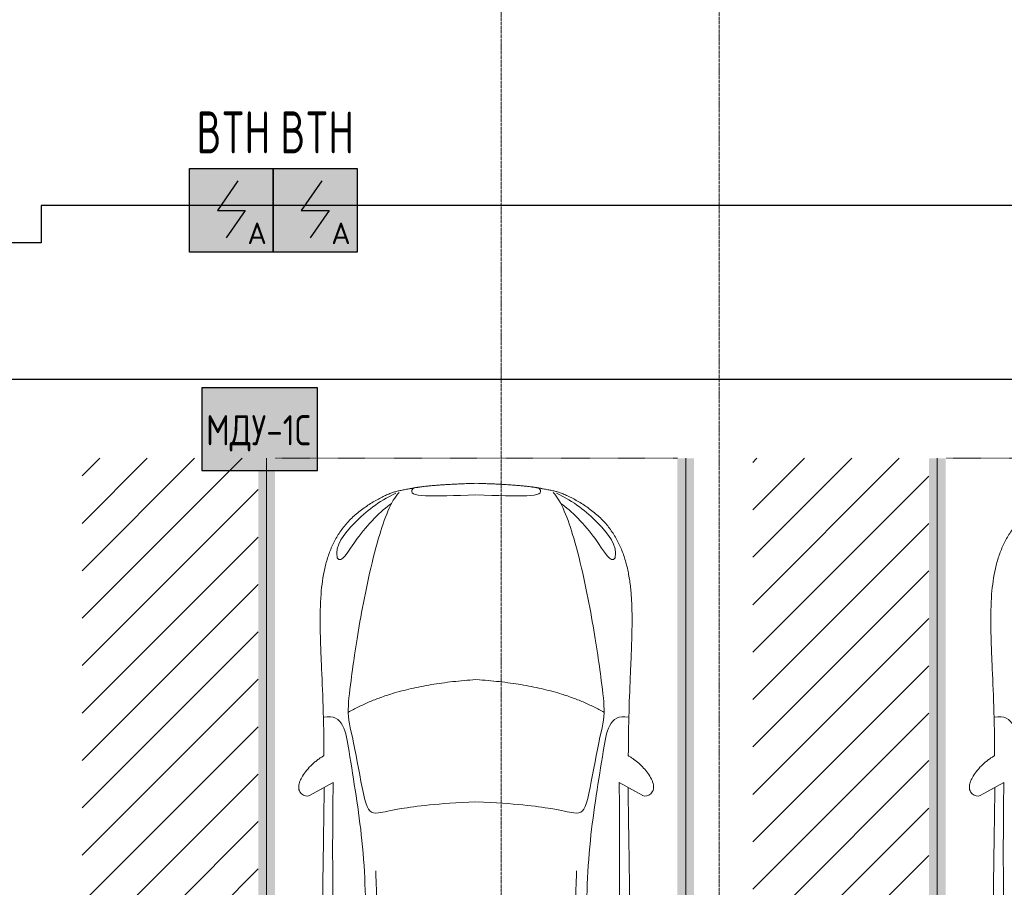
# Model space of a CAD drawing. Header units: millimetres. Extents: x -135639 to 224623, y -383017 to -59102.
# Tile 301 of 494: x 50141 to 56013, y -140830 to -135655. Entities that reach past the tile are written whole.
import ezdxf
from ezdxf.enums import TextEntityAlignment as Align

# ---------------------------------------------------------------- set-up
doc = ezdxf.new("R2010")
doc.units = ezdxf.units.MM
for name, pattern in [('CONTINOUS', [0]), ('Линия сетки', [25, 20, -2.5, 0, -2.5]), ('Невидимые', [5, 3, -2]), ('Штрих_3_3_', [6, 3, -3])]:
    doc.linetypes.add(name, pattern=pattern)
for name, color, linetype, lineweight in [('A-000-M_MASS', 7, 'Continuous', 18), ('C-953-M_PARKING', 7, 'Continuous', 18), ('C-953-MH_PARKING', 7, 'Невидимые', 18), ('Z-030-M_GRID', 7, 'Continuous', 9), ('Арматура воздуховодов', 7, 'Continuous', 18), ('ОС', 5, 'Continuous', 25), ('ПС', 7, 'Continuous', 40), ('СС-011-ПОЖ-СИГНАЛИЗАЦИЯ', 1, 'Continuous', 30)]:
    doc.layers.add(name, color=color, linetype=linetype, lineweight=lineweight)
doc.layers.add('ССПС', color=5, linetype='Continuous')
doc.styles.add('1111', font='isocpeur.ttf')

# ---------------------------------------------------------------- blocks, each defined once
blk = doc.blocks.new('A_PAR_Parking - M_MGN-V10-B1_-7_650_')
at = {"layer": 'C-953-M_PARKING', "lineweight": 9, "true_color": 0xcddce3}
h = blk.add_hatch(dxfattribs=at)
h.set_pattern_fill('FP_4', color=254, style=0, pattern_type=2)
h.set_pattern_definition([(225, (61000, 51900), (141.42136, -141.42136), [])])
h.paths.add_polyline_path([(-1250, 3350), (-1250, 2700), (1300, 2700), (1300, -2650), (2350, -2650), (2350, 3350), (-918, 3350)])
at = {"layer": 'C-953-M_PARKING', "true_color": 0xf7f9fb}
blk.add_hatch(color=7, dxfattribs=at).paths.add_polyline_path([(-918, 2700), (-1300, 2700), (-1300, 850), (-1250, 850), (-1250, 50), (-1300, 50), (-1300, -2650), (-1200, -2650), (-1200, 2600), (1200, 2600), (1200, -2650), (1300, -2650), (1300, 2700), (965, 2700)])
at = {"layer": 'A-000-M_MASS', "color": 253, "true_color": 0xaaaaaa}
for p, q in [((-853.2, -716.7), (-993.1, -639.1)), ((-906.1, -687.4), (-993.1, -639.1)), ((853.2, -716.7), (993.1, -639.1)), ((993.1, -639.1), (906.1, -687.4))]:
    blk.add_line(p, q, dxfattribs=at)
for centre, start, end in [((-1010.2, -677.7), 66.06953, 136.58163), ((1010.2, -677.7), 43.41837, 113.93047)]:
    blk.add_arc(centre, 42.2, start, end, dxfattribs=at)
for points, knots in [([(0, 2003.8), (-45, 2003.7), (-131.8, 2001.4), (-251.9, 1990.7), (-361.8, 1973.6), (-494.8, 1942.4), (-606.8, 1899.6), (-686.2, 1853.3), (-726.1, 1824.5), (-753.4, 1801.8), (-773.8, 1781.9), (-788.8, 1765.5), (-799.4, 1753.1), (-809.5, 1740.4), (-818.9, 1727.5), (-827.7, 1714.4), (-836.1, 1701.2), (-843.9, 1687.9), (-851.2, 1674.4), (-857.9, 1660.8), (-864.3, 1647.2), (-870.2, 1633.6), (-875.7, 1619.8), (-880.7, 1606), (-885.4, 1592.2), (-889.8, 1578.4), (-893.7, 1564.6), (-897.4, 1550.8), (-900.7, 1537.2), (-903.9, 1523.6), (-906.6, 1510.1), (-909.2, 1496.6), (-911.6, 1483.4), (-913.8, 1470.2), (-915.7, 1457.2), (-917.5, 1444.4), (-919.2, 1431.8), (-920.9, 1419.4), (-922.8, 1403.2), (-925.1, 1383.5), (-927.6, 1360.8), (-929.8, 1338.8), (-931.7, 1317.6), (-934, 1290), (-936.3, 1256.7), (-938.2, 1217.6), (-939.4, 1178.6), (-940, 1138.8), (-940, 1097.3), (-939.6, 1053.4), (-938.7, 1006.6), (-937.5, 956.3), (-936, 902.1), (-934.3, 843.5), (-932.5, 780), (-929.8, 688.2), (-926.5, 558.6), (-922.7, 375.9), (-918.9, 163.4), (-914.9, -81.7), (-911.4, -315.4), (-908.5, -521.3), (-906.9, -630.9), (-906.1, -687.4)], [0, 0, 0, 0, 0.02381, 0.047619, 0.071429, 0.095238, 0.142857, 0.166667, 0.178571, 0.190476, 0.202381, 0.208333, 0.214286, 0.220238, 0.22619, 0.232143, 0.238095, 0.244048, 0.25, 0.255952, 0.261905, 0.267857, 0.27381, 0.279762, 0.285714, 0.291667, 0.297619, 0.303571, 0.309524, 0.315476, 0.321429, 0.327381, 0.333333, 0.339286, 0.345238, 0.35119, 0.357143, 0.363095, 0.369048, 0.380952, 0.392857, 0.404762, 0.416667, 0.428571, 0.452381, 0.47619, 0.5, 0.52381, 0.547619, 0.571429, 0.595238, 0.619048, 0.642857, 0.666667, 0.690476, 0.714286, 0.761905, 0.809524, 0.857143, 0.904762, 0.952381, 0.97619, 1, 1, 1, 1]), ([(906.1, -687.4), (906.9, -630.9), (908.5, -521.3), (910.7, -366.9), (912.8, -221.9), (915.6, -40.8), (918.9, 163.4), (922.7, 375.9), (926.5, 558.6), (929.8, 688.2), (932.5, 780), (935, 864.7), (937.7, 958.2), (939.4, 1038.8), (940, 1097.3), (940, 1138.8), (939.4, 1178.6), (938.2, 1217.6), (936.6, 1250.1), (934.9, 1276.7), (932.9, 1303.6), (930.5, 1331.5), (927.6, 1360.8), (925.1, 1383.5), (922.8, 1403.2), (920.9, 1419.4), (919.2, 1431.8), (917.5, 1444.4), (915.7, 1457.2), (913.8, 1470.2), (911.6, 1483.4), (909.2, 1496.6), (906.6, 1510.1), (903.9, 1523.6), (900.7, 1537.2), (897.4, 1550.8), (893.7, 1564.6), (889.8, 1578.4), (885.4, 1592.2), (880.7, 1606), (875.7, 1619.8), (870.2, 1633.6), (864.3, 1647.2), (857.9, 1660.8), (851.2, 1674.4), (843.9, 1687.9), (836.1, 1701.2), (827.7, 1714.4), (818.9, 1727.5), (809.5, 1740.4), (799.4, 1753.1), (788.8, 1765.5), (773.8, 1781.9), (753.4, 1801.8), (726.1, 1824.5), (686.2, 1853.3), (629.5, 1886.4), (550.8, 1921), (461.5, 1950.2), (361.8, 1973.6), (251.9, 1990.7), (131.8, 2001.4), (45, 2003.7), (0, 2003.8)], [0, 0, 0, 0, 0.02381, 0.047619, 0.071429, 0.095238, 0.142857, 0.190476, 0.238095, 0.285714, 0.309524, 0.333333, 0.380952, 0.428571, 0.452381, 0.47619, 0.5, 0.52381, 0.547619, 0.559524, 0.571429, 0.595238, 0.607143, 0.619048, 0.630952, 0.636905, 0.642857, 0.64881, 0.654762, 0.660714, 0.666667, 0.672619, 0.678571, 0.684524, 0.690476, 0.696429, 0.702381, 0.708333, 0.714286, 0.720238, 0.72619, 0.732143, 0.738095, 0.744048, 0.75, 0.755952, 0.761905, 0.767857, 0.77381, 0.779762, 0.785714, 0.791667, 0.797619, 0.809524, 0.821429, 0.833333, 0.857143, 0.880952, 0.904762, 0.928571, 0.952381, 0.97619, 1, 1, 1, 1]), ([(-908.3, -1105.9), (-792, -1130), (-753.2, -859.4), (-662.6, -332.1), (-655.4, 196.5), (-660.5, 684.2), (-662.6, 1068.4), (-763.9, 1442.7), (-816.5, 1156.9), (-841.5, 605.2), (-856.7, 17.5), (-856.5, -453.9), (-853.2, -716.7)], [0, 0, 0, 0, 1.013953, 2.476159, 4.172855, 5.704608, 7.082231, 8.244161, 9.589947, 11.154659, 12.917121, 14.362976, 14.362976, 14.362976, 14.362976]), ([(908.3, -1105.9), (792, -1130), (753.2, -859.4), (662.6, -332.1), (655.4, 196.5), (660.5, 684.2), (662.6, 1068.4), (763.9, 1442.7), (816.5, 1156.9), (841.5, 605.2), (856.7, 17.5), (856.5, -453.9), (853.2, -716.7)], [0, 0, 0, 0, 1.013953, 2.476159, 4.172855, 5.704608, 7.082231, 8.244161, 9.589947, 11.154659, 12.917121, 14.362976, 14.362976, 14.362976, 14.362976]), ([(-459.4, -2446), (-507.5, -2397.9), (-600.9, -2146.6), (-695.8, -1683.9), (-743.6, -1354.1), (-774.1, -1106.3), (-734.1, -996.4), (-659.8, -552.2), (-618, -522.3), (-447.3, -564.9), (-233.6, -590.3), (-1.9, -601.6)], [0, 0, 0, 0, 0.884172, 2.058368, 3.212407, 3.977765, 4.871213, 5.547774, 6.288901, 6.772879, 7.454401, 7.454401, 7.454401, 7.454401]), ([(459.4, -2446), (507.5, -2397.9), (600.9, -2146.6), (695.8, -1683.9), (743.6, -1354.1), (774.1, -1106.3), (734.1, -996.4), (659.8, -552.2), (618, -522.3), (447.3, -564.9), (233.6, -590.3), (1.9, -601.6)], [0, 0, 0, 0, 0.884172, 2.058368, 3.212407, 3.977765, 4.871213, 5.547774, 6.288901, 6.772879, 7.454401, 7.454401, 7.454401, 7.454401]), ([(-1040.9, -648.7), (-1044.8, -652.2), (-1049.7, -657.8), (-1054.1, -666.1), (-1056.4, -672.8), (-1057.9, -679.9), (-1058.6, -689.7), (-1057.4, -702.8), (-1052.9, -719.4), (-1043.2, -742.4), (-1025.9, -770.7), (-999.5, -802.9), (-970.5, -831.6), (-944.5, -852.7), (-923.4, -867.2), (-912.9, -873.5), (-907.6, -876.4)], [0, 0, 0, 0, 0.066667, 0.1, 0.133333, 0.166667, 0.2, 0.266667, 0.333333, 0.4, 0.533333, 0.65, 0.766667, 0.883333, 0.941667, 1, 1, 1, 1]), ([(907.6, -876.4), (913.6, -873), (925.6, -865.8), (943.7, -853.1), (961.5, -838.8), (984.6, -818.2), (1011.1, -789.9), (1035.9, -755.8), (1052.2, -723.5), (1057.8, -701.7), (1058.4, -688.2), (1058, -681.7), (1057.1, -675.4), (1055.3, -669.5), (1052.9, -663.7), (1048.7, -656.6), (1044.3, -651.7), (1040.9, -648.7)], [0, 0, 0, 0, 0.066667, 0.133333, 0.2, 0.266667, 0.4, 0.533333, 0.65, 0.766667, 0.795833, 0.825, 0.854167, 0.883333, 0.9125, 0.941667, 1, 1, 1, 1]), ([(-907.6, -876.4), (-907.6, -970.2), (-910.8, -1145), (-918.8, -1336.6), (-924.8, -1476.4), (-927.8, -1558.8), (-929.3, -1621.9), (-929.8, -1660.3), (-929.9, -1690.3), (-929.8, -1712.5), (-929.5, -1734.4), (-929, -1756), (-928.2, -1777.3), (-926.9, -1805.3), (-924.7, -1839.6), (-921, -1879.7), (-916.1, -1918.7), (-909.8, -1956.8), (-902.2, -1993.9), (-893.1, -2030.1), (-882.3, -2065.3), (-869.9, -2099.5), (-855.6, -2132.7), (-839.5, -2164.7), (-821.4, -2195.7), (-801.3, -2225.4), (-771.5, -2263.5), (-728.6, -2307.9), (-667.7, -2355.8), (-604, -2396.4), (-554, -2422.5), (-519.1, -2437.8), (-496.1, -2446.4), (-474.3, -2452.9), (-452.2, -2458.2), (-432, -2462.2), (-414, -2465.5), (-401.8, -2467.8), (-391.4, -2469.7), (-383.1, -2471.3), (-375.8, -2472.6), (-369.6, -2473.7), (-364.7, -2474.5), (-359.6, -2475.4), (-354.3, -2476.2), (-348.8, -2477.1), (-342.9, -2477.9), (-336.8, -2478.8), (-328.3, -2480), (-317.9, -2481.3), (-305.4, -2482.8), (-293.3, -2484.2), (-280.2, -2485.5), (-266.2, -2486.8), (-251.1, -2488.2), (-234.9, -2489.5), (-217.6, -2490.8), (-199, -2492.1), (-179.2, -2493.3), (-158.1, -2494.6), (-135.4, -2495.8), (-111.4, -2496.9), (-85.9, -2498), (-49.5, -2499.5), (-19.9, -2500.5), (0.9, -2501.1)], [0, 0, 0, 0, 0.081633, 0.163265, 0.204082, 0.244898, 0.265306, 0.285714, 0.295918, 0.306122, 0.316327, 0.326531, 0.336735, 0.346939, 0.367347, 0.387755, 0.408163, 0.428571, 0.44898, 0.469388, 0.489796, 0.510204, 0.530612, 0.55102, 0.571429, 0.591837, 0.612245, 0.653061, 0.693878, 0.734694, 0.77551, 0.795918, 0.816327, 0.836735, 0.857143, 0.877551, 0.887755, 0.897959, 0.903061, 0.908163, 0.913265, 0.915816, 0.918367, 0.920918, 0.923469, 0.92602, 0.928571, 0.931122, 0.933673, 0.938776, 0.942602, 0.946429, 0.950255, 0.954082, 0.957908, 0.961735, 0.965561, 0.969388, 0.973214, 0.977041, 0.980867, 0.984694, 0.98852, 0.992347, 1, 1, 1, 1]), ([(0.9, -2501.1), (14.8, -2500.7), (41.6, -2499.8), (79, -2498.3), (107.6, -2497.1), (129.2, -2496), (144.8, -2495.2), (159.7, -2494.4), (173.9, -2493.6), (187.6, -2492.8), (205, -2491.6), (221.3, -2490.5), (236.5, -2489.3), (247.5, -2488.4), (257.9, -2487.5), (267.8, -2486.6), (277.2, -2485.7), (289.3, -2484.5), (303.2, -2483), (315.9, -2481.5), (325.4, -2480.3), (332.1, -2479.4), (338.4, -2478.5), (344.6, -2477.7), (350.4, -2476.8), (357.8, -2475.6), (364.7, -2474.5), (371.2, -2473.4), (377.4, -2472.3), (384.7, -2471), (393, -2469.4), (403.4, -2467.5), (415.6, -2465.2), (429.1, -2462.7), (441.7, -2460.2), (453.5, -2457.8), (464.8, -2455.2), (475.8, -2452.4), (486.8, -2449.3), (501.5, -2444.6), (520.6, -2437.4), (546.8, -2425.9), (575.5, -2411.6), (605.9, -2394.8), (637.3, -2375.6), (679.2, -2347.3), (729.9, -2307.4), (781.3, -2254), (823.6, -2195.7), (857.7, -2132.6), (884.2, -2065.2), (910.5, -1970), (929.2, -1835.4), (931.7, -1681.2), (927.8, -1538.8), (921.6, -1386.8), (911.9, -1176.7), (907.6, -981.8), (907.6, -876.4)], [0, 0, 0, 0, 0.005102, 0.010204, 0.015306, 0.017857, 0.020408, 0.022959, 0.02551, 0.028061, 0.030612, 0.035714, 0.038265, 0.040816, 0.043367, 0.045918, 0.048469, 0.05102, 0.056122, 0.061224, 0.063776, 0.066327, 0.068878, 0.071429, 0.07398, 0.076531, 0.081633, 0.084184, 0.086735, 0.091837, 0.096939, 0.102041, 0.112245, 0.122449, 0.132653, 0.142857, 0.153061, 0.163265, 0.173469, 0.183673, 0.204082, 0.22449, 0.244898, 0.265306, 0.285714, 0.306122, 0.346939, 0.387755, 0.428571, 0.469388, 0.510204, 0.55102, 0.632653, 0.72449, 0.770408, 0.816327, 0.908163, 1, 1, 1, 1]), ([(-828.4, -2057), (-802.6, -2015.7), (-728.3, -2173.2), (-566.1, -2339.3), (-504.9, -2380.6)], [0, 0, 0, 0, 0.497572, 1.022643, 1.022643, 1.022643, 1.022643]), ([(828.4, -2057), (802.6, -2015.7), (728.3, -2173.2), (566.1, -2339.3), (504.9, -2380.6)], [0, 0, 0, 0, 0.497572, 1.022643, 1.022643, 1.022643, 1.022643]), ([(-479.6, -2441.4), (-586, -2391.8), (-718.7, -2282.7), (-847.3, -2127.6), (-828.4, -2057)], [0, 0, 0, 0, 0.53668, 1.024735, 1.024735, 1.024735, 1.024735]), ([(479.6, -2441.4), (586, -2391.8), (718.7, -2282.7), (847.3, -2127.6), (828.4, -2057)], [0, 0, 0, 0, 0.53668, 1.024735, 1.024735, 1.024735, 1.024735])]:
    blk.add_open_spline(points, degree=3, knots=knots, dxfattribs=at)
for points, degree in [([(-599.3, -190.1), (-592, -24.4), (-575.2, 588.2), (-560, 1389.4)], 3), ([(599.3, -190.1), (592, -24.4), (575.2, 588.2), (560, 1389.4)], 3), ([(-1.9, -1329.8), (-478.1, -1299.2), (-761.9, -1135.3)], 2), ([(1.9, -1329.8), (478.1, -1299.2), (761.9, -1135.3)], 2), ([(-376.2, -2469.9), (-425, -2411.7), (-256.6, -2425), (-1.9, -2431.6)], 3), ([(376.2, -2469.9), (425, -2411.7), (256.6, -2425), (1.9, -2431.6)], 3)]:
    blk.add_open_spline(points, degree=degree, dxfattribs=at)
at = {"layer": 'C-953-M_PARKING', "color": 253, "true_color": 0xaaaaaa}
for p, q in [((-1250, 2650), (-1250, -2650)), ((1250, -2650), (1250, 2650))]:
    blk.add_line(p, q, dxfattribs=at)
at = {"layer": 'C-953-MH_PARKING', "color": 253, "linetype": 'Штрих_3_3_', "true_color": 0xaaaaaa}
blk.add_line((-1200, -2650), (1200, -2650), dxfattribs=at)
blk = doc.blocks.new('A_PAR_Parking - M_MGN-V50-B1_-7_650_')
at = {"layer": 'C-953-M_PARKING', "lineweight": 9, "true_color": 0xcddce3}
h = blk.add_hatch(dxfattribs=at)
h.set_pattern_fill('FP_9', color=254, style=0, pattern_type=2)
h.set_pattern_definition([(225, (65000, 51900), (141.42136, -141.42136), [])])
h.paths.add_polyline_path([(257.5, 3350), (-1250, 3350), (-1250, 2700), (1300, 2700), (1300, -2650), (2350, -2650), (2350, 3350), (500, 3350)])
at = {"layer": 'C-953-M_PARKING', "true_color": 0xf7f9fb}
blk.add_hatch(color=7, dxfattribs=at).paths.add_polyline_path([(-1300, 2700), (-1300, -2650), (-1200, -2650), (-1200, 2600), (1200, 2600), (1200, -2650), (1300, -2650), (1300, 2700), (-684.1, 2700)])
at = {"layer": 'A-000-M_MASS', "color": 253, "true_color": 0xaaaaaa}
for p, q in [((853.2, -716.7), (993.1, -639.1)), ((993.1, -639.1), (906.1, -687.4))]:
    blk.add_line(p, q, dxfattribs=at)
blk.add_arc((1010.2, -677.7), 42.2, 43.41837, 113.93047, dxfattribs=at)
for points, knots in [([(906.1, -687.4), (906.9, -630.9), (908.5, -521.3), (910.7, -366.9), (912.8, -221.9), (915.6, -40.8), (918.9, 163.4), (922.7, 375.9), (926.5, 558.6), (929.8, 688.2), (932.5, 780), (935, 864.7), (937.7, 958.2), (939.4, 1038.8), (940, 1097.3), (940, 1138.8), (939.4, 1178.6), (938.2, 1217.6), (936.6, 1250.1), (934.9, 1276.7), (932.9, 1303.6), (930.5, 1331.5), (927.6, 1360.8), (925.1, 1383.5), (922.8, 1403.2), (920.9, 1419.4), (919.2, 1431.8), (917.5, 1444.4), (915.7, 1457.2), (913.8, 1470.2), (911.6, 1483.4), (909.2, 1496.6), (906.6, 1510.1), (903.9, 1523.6), (900.7, 1537.2), (897.4, 1550.8), (893.7, 1564.6), (889.8, 1578.4), (885.4, 1592.2), (880.7, 1606), (875.7, 1619.8), (870.2, 1633.6), (864.3, 1647.2), (857.9, 1660.8), (851.2, 1674.4), (843.9, 1687.9), (836.1, 1701.2), (827.7, 1714.4), (818.9, 1727.5), (809.5, 1740.4), (799.4, 1753.1), (788.8, 1765.5), (773.8, 1781.9), (753.4, 1801.8), (726.1, 1824.5), (686.2, 1853.3), (629.5, 1886.4), (550.8, 1921), (461.5, 1950.2), (361.8, 1973.6), (251.9, 1990.7), (131.8, 2001.4), (45, 2003.7), (0, 2003.8)], [0, 0, 0, 0, 0.02381, 0.047619, 0.071429, 0.095238, 0.142857, 0.190476, 0.238095, 0.285714, 0.309524, 0.333333, 0.380952, 0.428571, 0.452381, 0.47619, 0.5, 0.52381, 0.547619, 0.559524, 0.571429, 0.595238, 0.607143, 0.619048, 0.630952, 0.636905, 0.642857, 0.64881, 0.654762, 0.660714, 0.666667, 0.672619, 0.678571, 0.684524, 0.690476, 0.696429, 0.702381, 0.708333, 0.714286, 0.720238, 0.72619, 0.732143, 0.738095, 0.744048, 0.75, 0.755952, 0.761905, 0.767857, 0.77381, 0.779762, 0.785714, 0.791667, 0.797619, 0.809524, 0.821429, 0.833333, 0.857143, 0.880952, 0.904762, 0.928571, 0.952381, 0.97619, 1, 1, 1, 1]), ([(908.3, -1105.9), (792, -1130), (753.2, -859.4), (662.6, -332.1), (655.4, 196.5), (660.5, 684.2), (662.6, 1068.4), (763.9, 1442.7), (816.5, 1156.9), (841.5, 605.2), (856.7, 17.5), (856.5, -453.9), (853.2, -716.7)], [0, 0, 0, 0, 1.013953, 2.476159, 4.172855, 5.704608, 7.082231, 8.244161, 9.589947, 11.154659, 12.917121, 14.362976, 14.362976, 14.362976, 14.362976]), ([(907.6, -876.4), (913.6, -873), (925.6, -865.8), (943.7, -853.1), (961.5, -838.8), (984.6, -818.2), (1011.1, -789.9), (1035.9, -755.8), (1052.2, -723.5), (1057.8, -701.7), (1058.4, -688.2), (1058, -681.7), (1057.1, -675.4), (1055.3, -669.5), (1052.9, -663.7), (1048.7, -656.6), (1044.3, -651.7), (1040.9, -648.7)], [0, 0, 0, 0, 0.066667, 0.133333, 0.2, 0.266667, 0.4, 0.533333, 0.65, 0.766667, 0.795833, 0.825, 0.854167, 0.883333, 0.9125, 0.941667, 1, 1, 1, 1]), ([(0.9, -2501.1), (14.8, -2500.7), (41.6, -2499.8), (79, -2498.3), (107.6, -2497.1), (129.2, -2496), (144.8, -2495.2), (159.7, -2494.4), (173.9, -2493.6), (187.6, -2492.8), (205, -2491.6), (221.3, -2490.5), (236.5, -2489.3), (247.5, -2488.4), (257.9, -2487.5), (267.8, -2486.6), (277.2, -2485.7), (289.3, -2484.5), (303.2, -2483), (315.9, -2481.5), (325.4, -2480.3), (332.1, -2479.4), (338.4, -2478.5), (344.6, -2477.7), (350.4, -2476.8), (357.8, -2475.6), (364.7, -2474.5), (371.2, -2473.4), (377.4, -2472.3), (384.7, -2471), (393, -2469.4), (403.4, -2467.5), (415.6, -2465.2), (429.1, -2462.7), (441.7, -2460.2), (453.5, -2457.8), (464.8, -2455.2), (475.8, -2452.4), (486.8, -2449.3), (501.5, -2444.6), (520.6, -2437.4), (546.8, -2425.9), (575.5, -2411.6), (605.9, -2394.8), (637.3, -2375.6), (679.2, -2347.3), (729.9, -2307.4), (781.3, -2254), (823.6, -2195.7), (857.7, -2132.6), (884.2, -2065.2), (910.5, -1970), (929.2, -1835.4), (931.7, -1681.2), (927.8, -1538.8), (921.6, -1386.8), (911.9, -1176.7), (907.6, -981.8), (907.6, -876.4)], [0, 0, 0, 0, 0.005102, 0.010204, 0.015306, 0.017857, 0.020408, 0.022959, 0.02551, 0.028061, 0.030612, 0.035714, 0.038265, 0.040816, 0.043367, 0.045918, 0.048469, 0.05102, 0.056122, 0.061224, 0.063776, 0.066327, 0.068878, 0.071429, 0.07398, 0.076531, 0.081633, 0.084184, 0.086735, 0.091837, 0.096939, 0.102041, 0.112245, 0.122449, 0.132653, 0.142857, 0.153061, 0.163265, 0.173469, 0.183673, 0.204082, 0.22449, 0.244898, 0.265306, 0.285714, 0.306122, 0.346939, 0.387755, 0.428571, 0.469388, 0.510204, 0.55102, 0.632653, 0.72449, 0.770408, 0.816327, 0.908163, 1, 1, 1, 1])]:
    blk.add_open_spline(points, degree=3, knots=knots, dxfattribs=at)
at = {"layer": 'C-953-M_PARKING', "color": 253, "true_color": 0xaaaaaa}
blk.add_line((1250, -2650), (1250, 2650), dxfattribs=at)
at = {"layer": 'C-953-MH_PARKING', "color": 253, "linetype": 'Штрих_3_3_', "true_color": 0xaaaaaa}
blk.add_line((-1200, -2650), (1199, -2650), dxfattribs=at)
blk = doc.blocks.new('135_SLK_GD_AR_rvt-1-B1_-7_650_')
at = {"layer": 'C-953-M_PARKING', "color": 253, "lineweight": 18, "true_color": 0xaaaaaa, "rotation": 180}
for name, p in [('A_PAR_Parking - M_MGN-V10-B1_-7_650_', (61000, 51900)), ('A_PAR_Parking - M_MGN-V50-B1_-7_650_', (65000, 51900))]:
    blk.add_blockref(name, p, dxfattribs=at)
blk = doc.blocks.new('-1 эт')
at = {"layer": 'Z-030-M_GRID', "color": 253, "linetype": 'Линия сетки', "true_color": 0xaaaaaa}
for p, q in [((61150, -19697.4), (61150, 89253.6)), ((62450, -19692), (62450, 89254.1))]:
    blk.add_line(p, q, dxfattribs=at)
at = {"lineweight": 5}
blk.add_blockref('135_SLK_GD_AR_rvt-1-B1_-7_650_', (0, 0), dxfattribs=at)
blk = doc.blocks.new('*U4706')
at = {"lineweight": 35, "true_color": 0xffffff}
h = blk.add_hatch(color=7, dxfattribs=at)
h.dxf.hatch_style = 1
h.paths.add_polyline_path([(0, 499.6), (0, 0), (499.6, 0), (499.6, 499.6)])
at = {"color": 1, "linetype": 'ByBlock', "lineweight": -2}
for p, q in [((289.5, 426.3), (166.9, 249.8)), ((166.9, 249.8), (332.7, 249.8)), ((332.7, 249.8), (219.3, 86.3))]:
    blk.add_line(p, q, dxfattribs=at)
at = {"color": 1, "linetype": 'ByBlock', "lineweight": -2, "ltscale": 0.1}
blk.add_lwpolyline([(0, 499.6), (499.6, 499.6), (499.6, 0), (0, 0)], close=True, dxfattribs=at)
at = {"color": 1, "linetype": 'ByBlock', "lineweight": -2, "ltscale": 1000, "style": '1111'}
blk.add_text('A', height=128.1, dxfattribs=at).set_placement((403.4, 49.2), align=Align.CENTER)
at = {"color": 0, "linetype": 'ByBlock', "lineweight": -2, "style": '1111'}
blk.add_attdef('INDEX', (-63.3, -234.7), '', height=125, dxfattribs=at)
at = {"color": 0, "linetype": 'ByBlock', "lineweight": -2, "style": '1111', "flags": 1}
for tag, p in [('NAME_DEVICE', (-64.1, -421.2)), ('NUM_POM', (-81.6, -847))]:
    blk.add_attdef(tag, p, '', height=125, dxfattribs=at)
at = {"color": 0, "linetype": 'ByBlock', "lineweight": -2, "style": '1111', "width": 0.7}
blk.add_attdef('NUM_DEVICE', (-64.1, -629.5), '', height=125, dxfattribs=at)
blk = doc.blocks.new('ger')
at = {"lineweight": 40, "ltscale": 2, "true_color": 0xffffff}
h = blk.add_hatch(color=7, dxfattribs=at)
h.dxf.hatch_style = 1
h.paths.add_polyline_path([(491036.1, -67335.5), (491036.1, -66842.7), (490344.7, -66842.7), (490344.7, -67335.5)])
at = {"layer": 'ОС', "color": 1, "lineweight": 30}
blk.add_lwpolyline([(491036.1, -66842.7), (490344.7, -66842.7), (490344.7, -67335.5), (491036.1, -67335.5)], close=True, dxfattribs=at)
at = {"layer": 'ССПС', "color": 1, "lineweight": -2, "ltscale": 1000, "style": '1111', "width": 0.8}
blk.add_text('МДУ-1С', height=180, dxfattribs=at).set_placement((490370.6, -67185.8))

msp = doc.modelspace()

# ---------------------------------------------------------------- linework, layer by layer
at = {"layer": 'СС-011-ПОЖ-СИГНАЛИЗАЦИЯ', "lineweight": 30}
for points in [[(74125.2, -136763.6), (50268.3, -136763.6), (50268.3, -136985.9), (36947, -136985.9), (36947, -140748.9), (35821, -140748.9), (35821, -136985.9), (34541.1, -136985.9), (34541.1, -136635.5), (23027.9, -136635.5), (23027.9, -139817.5), (16351.1, -139817.5)], [(28314.3, -147590), (28314.3, -146209.9), (30542.3, -146209.9), (30542.3, -148097.6), (34470, -148097.6), (34470, -150089.7), (38318.6, -150089.7), (38318.6, -149152.8), (37408.1, -149152.8), (37408.1, -143790), (39730.5, -143790), (39730.5, -144631.9), (46708.7, -144631.9), (46708.7, -137799.9), (59398, -137799.9), (59398, -146240.9), (60780.5, -146240.9), (60780.5, -141821.5), (69312.2, -141821.5)]]:
    msp.add_lwpolyline(points, dxfattribs=at)

# ---------------------------------------------------------------- block references
msp.add_blockref('-1 эт', (-8136.8, -192821.5))
at = {"layer": 'Арматура воздуховодов', "lineweight": 30}
msp.add_blockref('ger', (-439118.4, -71008.1), dxfattribs=at)
at = {"layer": 'ПС', "color": 7, "linetype": 'CONTINOUS', "lineweight": 30, "ltscale": 100}
ref = msp.add_blockref('*U4706', (51153, -137042.5), dxfattribs=dict(at, xscale=1.000736, yscale=1.000736, zscale=1.000736))
ref.add_attrib('NUM_DEVICE', 'BTH', dxfattribs={"layer": '0', "color": 0, "linetype": 'ByBlock', "lineweight": -2, "ltscale": 100, "height": 250.18, "style": '1111', "width": 0.7}).set_placement((51414.8, -136452), align=Align.CENTER)
ref = msp.add_blockref('*U4706', (51653, -137042.5), dxfattribs=dict(at, xscale=1.000736, yscale=1.000736, zscale=1.000736))
ref.add_attrib('NUM_DEVICE', 'BTH', dxfattribs={"layer": '0', "color": 0, "linetype": 'ByBlock', "lineweight": -2, "ltscale": 100, "height": 250.18, "style": '1111', "width": 0.7}).set_placement((51914.8, -136452), align=Align.CENTER)

doc.saveas('drawing.dxf')
